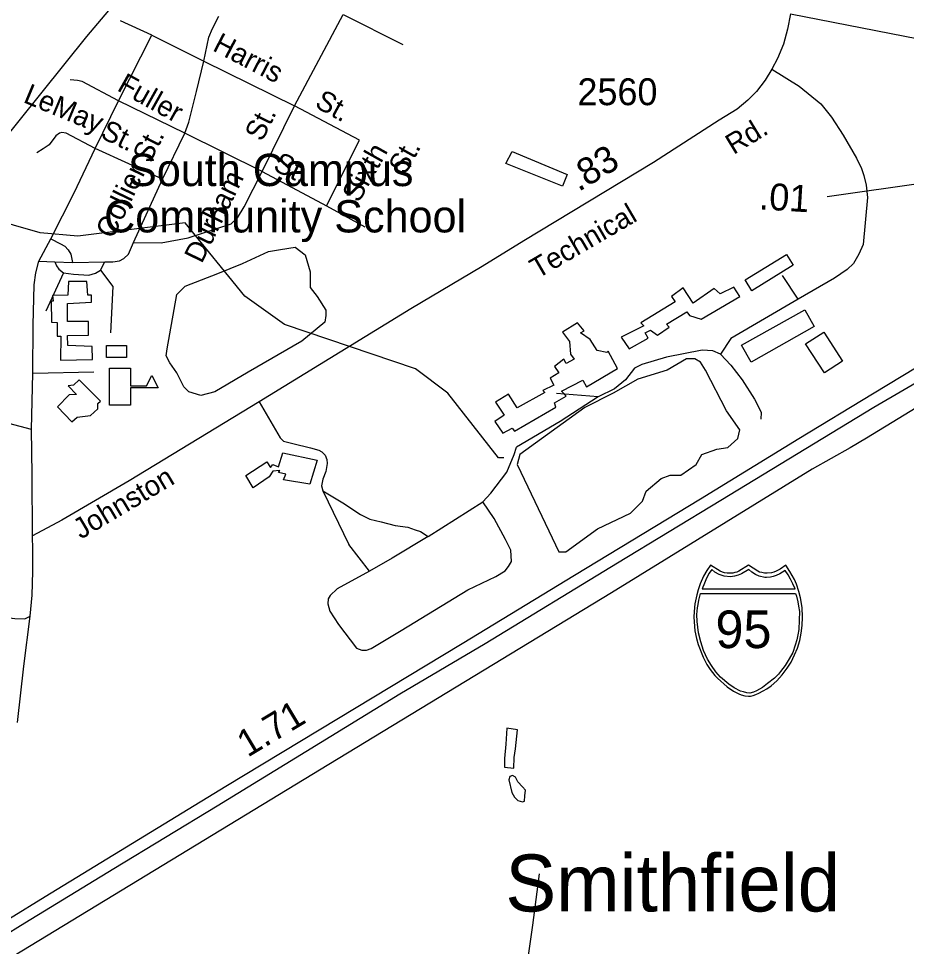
# Model space of a CAD drawing. Extents: x 2082433 to 2279600, y 546599 to 755198.
# Drawn here: x 2196134 to 2200262, y 635357 to 639672 of the extents above; entities that cross this region are included whole.
import ezdxf

# ---------------------------------------------------------------- set-up
doc = ezdxf.new("R2010")
doc.units = 0
for name, color, linetype in [('Exist Boundary Political City Limit New', 7, 'Continuous'), ('Exist Civil Demographics City Label', 7, 'Continuous'), ('Exist Cultural Educational Facility College or University CELL', 7, 'Continuous'), ('Exist Cultural Educational Facility College or University Label', 7, 'Continuous'), ('Exist Cultural Educational Facility High Footprint', 7, 'Continuous'), ('Exist Hydrographic Misc Water Feature', 7, 'Continuous'), ('Exist Hydrographic Pond Over 1500 Sq Ft', 7, 'Continuous'), ('Exist Railroad Mainline', 7, 'Continuous'), ('Exist Road Non-System Type 51', 7, 'Continuous'), ('Exist Road Non-System Type 51 Label', 7, 'Continuous'), ('Exist Road Primary Interstate Divided Center Attributed', 7, 'Continuous'), ('Exist Road Primary Interstate Mileage Hundredths English Label', 7, 'Continuous'), ('Exist Road Primary Interstate Shield CELL', 7, 'Continuous'), ('Exist Road Primary Interstate Shield Number Label', 7, 'Continuous'), ('Exist Road Primary US Attributed', 7, 'Continuous'), ('Exist Road Primary US Mileage Hundredths English Label', 7, 'Continuous'), ('Exist Road Secondary Mileage Hundredths English Label', 7, 'Continuous'), ('Exist Road Secondary Type 51 Attributed', 7, 'Continuous'), ('Exist Road Secondary Type 51 Label', 7, 'Continuous'), ('Exist Road Secondary Type 51 Number Label', 7, 'Continuous'), ('Map Preparation Boundary City Limit Buffer Line', 7, 'Continuous')]:
    doc.layers.add(name, color=color, linetype=linetype)

msp = doc.modelspace()

# ---------------------------------------------------------------- linework, layer by layer
at = {"layer": 'Exist Boundary Political City Limit New'}
msp.add_lwpolyline([(2200399.2, 637917.5), (2200077.2, 637720.2), (2200000, 637676.4), (2199823.8, 637576.7), (2198891, 637000.9), (2197577.2, 636202.2), (2195725.5, 635076.6)], dxfattribs=at)
at = {"layer": 'Exist Cultural Educational Facility College or University CELL'}
msp.add_lwpolyline([(2196556.9, 638045.9), (2196654.8, 638045.9), (2196654.8, 637964.9), (2196729.9, 637964.9), (2196754.1, 638011.9), (2196783.3, 637955.3), (2196654.8, 637955.3), (2196654.8, 637874.3), (2196556.9, 637874.3)], close=True, dxfattribs=at)
at = {"layer": 'Exist Cultural Educational Facility High Footprint'}
for points in [[(2199512.8, 638457.1), (2199704.9, 638575.2), (2199735.9, 638524.8), (2199543.8, 638406.7)], [(2196451.4, 638449.6), (2196367.2, 638449.6), (2196364, 638386.5), (2196292.8, 638384.8), (2196296, 638357.3), (2196286.3, 638357.3), (2196287.9, 638260.1), (2196313.8, 638258.5), (2196313.8, 638195.3), (2196331.6, 638195.3), (2196330, 638083.5), (2196478.9, 638086.8), (2196477.3, 638146.7), (2196364, 638151.6), (2196362.4, 638198.5), (2196459.5, 638200.2), (2196459.5, 638263.3), (2196362.4, 638263.3), (2196362.4, 638347.6), (2196474.1, 638354.1), (2196474.1, 638386.5), (2196456.3, 638386.5)], [(2198936.6, 638189.9), (2198973.7, 638135.7), (2199061.6, 638186.5), (2199048.1, 638210.2), (2199071.8, 638223.7), (2199105.6, 638200), (2199159.6, 638237.2), (2199146.1, 638250.8), (2199240.7, 638308.3), (2199254.3, 638291.4), (2199308.3, 638274.4), (2199487.5, 638379.3), (2199460.4, 638423.3), (2199396.2, 638392.8), (2199369.2, 638416.5), (2199271.2, 638348.9), (2199223.8, 638419.9), (2199169.8, 638379.3), (2199186.7, 638355.6), (2199027.8, 638257.5), (2199041.3, 638244)], [(2199495.9, 638152.7), (2199790, 638318.4), (2199833.9, 638240.6), (2199539.8, 638074.8)], [(2198412.7, 637926), (2198351.9, 637888.8), (2198392.4, 637827.9), (2198348.5, 637797.5), (2198385.7, 637743.4), (2198429.6, 637767), (2198439.8, 637753.5), (2198632.4, 637865.1), (2198625.6, 637885.4), (2198679.7, 637915.9), (2198659.4, 637939.5), (2198757.4, 637990.3), (2198774.3, 637959.8), (2198919.7, 638044.4), (2198875.7, 638125.6), (2198869, 638118.8), (2198825, 638129), (2198791.2, 638179.7), (2198747.3, 638210.2), (2198764.2, 638220.3), (2198733.8, 638257.5), (2198662.8, 638213.5), (2198696.6, 638169.6), (2198700, 638112.1), (2198716.9, 638088.4), (2198679.7, 638068.1), (2198669.6, 638088.4), (2198625.6, 638054.6), (2198645.9, 638024.1), (2198605.4, 638000.4), (2198622.3, 637966.6), (2198571.6, 637942.9), (2198581.7, 637932.8), (2198453.3, 637861.7)], [(2199877.8, 638213.5), (2199965.3, 638078.6), (2199881.2, 638024.1), (2199793.8, 638159.1)], [(2196543.3, 638151.1), (2196635.6, 638151.1), (2196635.6, 638096), (2196543.3, 638096)], [(2196415.5, 637992.4), (2196389.6, 637966.5), (2196365.3, 637964.8), (2196404.1, 637924.3), (2196370.2, 637922.7), (2196315.1, 637866), (2196381.5, 637796.4), (2196407.4, 637819), (2196468.9, 637825.5), (2196502.9, 637857.9), (2196502.9, 637882.2), (2196515.8, 637893.6)], [(2197363.3, 637652), (2197522.2, 637618.2), (2197488.4, 637506.6), (2197366.7, 637526.9), (2197376.8, 637553.9), (2197343, 637560.7), (2197349.8, 637570.8), (2197316, 637567.4), (2197299.1, 637540.4), (2197224.7, 637489.6), (2197190.9, 637547.2), (2197289, 637611.4), (2197305.9, 637584.4), (2197316, 637597.9), (2197343, 637587.7)]]:
    msp.add_lwpolyline(points, close=True, dxfattribs=at)
at = {"layer": 'Exist Hydrographic Misc Water Feature'}
for p, q in [((2198387.7, 637628.7), (2198366.2, 637628.5)), ((2198390.8, 637628.7), (2198387.7, 637628.7))]:
    msp.add_line(p, q, dxfattribs=at)
for points in [[(2198366.2, 637628.5), (2198130.8, 637929.4), (2197979.7, 638044), (2197370.7, 638249.9), (2197186.7, 638381.6), (2196908.7, 638721.8), (2196409.8, 638659.8), (2196234.7, 638676.4), (2195984.7, 638747.2), (2195833.8, 638897.8), (2195806.7, 639164), (2195838.7, 639314.3), (2195804.7, 639439.6), (2195636.7, 639620.2), (2195560.7, 639785.7), (2195434.8, 639909.6), (2195267.6, 639968.8), (2194924.8, 640139.7), (2194449.7, 640293.7), (2193721.7, 640672.6), (2193562.6, 640771), (2193078.7, 640944.9), (2192515.4, 641233.1)], [(2198399.7, 638997.7), (2198429.4, 639053.6), (2198684.3, 638947.4), (2198662.6, 638893.5), (2198399.7, 638997.7)], [(2198453.8, 636364.7), (2198403.8, 636372.3), (2198400.3, 636298.1), (2198392.9, 636230.3), (2198392.9, 636190.1), (2198437.4, 636186.3), (2198439, 636234.7), (2198444.8, 636276.4), (2198453.8, 636364.7)], [(2198431.3, 636152.4), (2198419.2, 636146.5), (2198413.4, 636132.3), (2198427.8, 636072.5), (2198440.3, 636050.4), (2198455.9, 636034.7), (2198476.6, 636028.7), (2198486.2, 636032.9), (2198488.1, 636057), (2198492, 636083.1), (2198477.6, 636098.7), (2198455.7, 636122.7), (2198445.2, 636144.6), (2198431.3, 636152.4)]]:
    msp.add_lwpolyline(points, dxfattribs=at)
at = {"layer": 'Exist Hydrographic Pond Over 1500 Sq Ft'}
for points in [[(2197419.7, 638609.3), (2197466.7, 638574.1), (2197490.2, 638494.7), (2197490.2, 638421.3), (2197522.5, 638380.1), (2197563.7, 638315.5), (2197563.7, 638291.9), (2197557.8, 638259.6), (2197452, 638171.4), (2197202.2, 638027.4), (2197046.4, 637936.3), (2196981.8, 637918.7), (2196925.9, 637936.3), (2196902.4, 637959.8), (2196870.1, 638024.5), (2196837.8, 638071.5), (2196820.1, 638103.9), (2196826, 638136.2), (2196870.1, 638388.9), (2196908.3, 638427.1), (2197061.1, 638485.9), (2197175.7, 638532.9), (2197296.2, 638588.8), (2197352.1, 638597.6)], [(2198767.2, 637862.9), (2198464.4, 637645.4), (2198452.7, 637598.4), (2198599.6, 637289.8), (2198646.7, 637192.8), (2198679, 637192.8), (2198825.9, 637298.6), (2198978.8, 637372.1), (2199034.6, 637427.9), (2199052.2, 637474.9), (2199122.8, 637533.7), (2199163.9, 637548.4), (2199213.9, 637548.4), (2199284.4, 637598.4), (2199310.9, 637645.4), (2199381.4, 637668.9), (2199431.3, 637677.7), (2199478.4, 637718.9), (2199487.2, 637760), (2199425.5, 637848.2), (2199328.5, 638036.3), (2199305, 638074.5), (2199278.5, 638089.2), (2199240.3, 638089.2), (2199149.2, 638036.3), (2199014, 637995.1), (2198899.4, 637930.5)]]:
    msp.add_lwpolyline(points, close=True, dxfattribs=at)
at = {"layer": 'Exist Railroad Mainline'}
msp.add_lwpolyline([(2193712.3, 636147.6), (2194387.6, 636992.9), (2195069.9, 637838.8), (2195218.1, 638031.7), (2195371.2, 638218.4), (2195555.1, 638458.2), (2195821.5, 638804.2), (2196451.4, 639589.3), (2196554.1, 639710.3), (2196700.9, 639854.3), (2196946.8, 640088.3), (2197058.2, 640188), (2197212.6, 640321.8)], dxfattribs=at)
at = {"layer": 'Exist Road Non-System Type 51'}
for p, q in [((2196753.7, 639594.5), (2196608.3, 639661.6)), ((2197417.2, 639266.7), (2197643.7, 639691.7)), ((2197643.7, 639691.7), (2197920.5, 639551.9)), ((2196599.2, 639290.4), (2196753.7, 639594.5)), ((2196753.7, 639594.5), (2196995.6, 639474.3)), ((2196995.6, 639474.3), (2197417.2, 639266.7)), ((2196490.9, 639068.8), (2196599.2, 639290.4)), ((2196907.5, 639140.1), (2196599.2, 639290.4)), ((2197267.6, 638960.4), (2197417.2, 639266.7)), ((2197719.2, 639107.3), (2197417.2, 639266.7)), ((2196803.3, 638925.5), (2196907.5, 639140.1)), ((2197267.6, 638960.4), (2196907.5, 639140.1)), ((2197566.8, 638801.1), (2197719.2, 639107.3)), ((2196803.3, 638925.5), (2196490.9, 639068.8)), ((2196669.1, 638630.5), (2196803.3, 638925.5)), ((2197267.6, 638960.4), (2197566.8, 638801.1)), ((2197566.8, 638801.1), (2197745, 638703.9)), ((2196229.4, 638544.5), (2196284.6, 638648.6)), ((2196229.4, 638544.5), (2196302.6, 638541.5)), ((2196302.6, 638541.5), (2196385.3, 638538.2)), ((2196515.2, 638502.2), (2196535.2, 638540.4)), ((2196344, 638490.2), (2196261, 638310.8)), ((2199759.2, 638367.5), (2199686.5, 638478)), ((2199759.2, 638367.5), (2199445.3, 638183.7)), ((2199445.3, 638183.7), (2199398.5, 638111.7)), ((2196195.2, 637760.7), (2196200.7, 638023.7)), ((2196200.7, 638023.7), (2196484.6, 638029.2)), ((2198829.4, 637913.1), (2198635.7, 637929.2)), ((2196195.2, 637760.7), (2195985.5, 637816.7)), ((2197548.6, 637475.5), (2197670.3, 637226.6)), ((2198039.4, 637263), (2198293.2, 637424.5)), ((2197766.1, 637101.5), (2197670.3, 637226.6))]:
    msp.add_line(p, q, dxfattribs=at)
for points in [[(2196995.6, 639474.3), (2197018.7, 639585.4), (2197035.4, 639626), (2197066.2, 639683.3)], [(2196907.5, 639140.1), (2196925.7, 639190.4), (2196962, 639333.1), (2196995.6, 639474.3)], [(2199636.2, 639436.5), (2199764.1, 639358.2), (2199864.8, 639275.7), (2199913.7, 639214.2), (2199968.2, 639130.3), (2200030.4, 639023.3), (2200054.2, 638974.4), (2200064, 638942.2), (2200075.2, 638897.5), (2200080.8, 638840.1), (2200061.9, 638621.3), (2200041.6, 638575.9), (2200016.5, 638532.5), (2199987.1, 638506), (2199928.4, 638465.4), (2199759.2, 638367.5)], [(2196599.2, 639290.4), (2196430.7, 639379.2), (2196408.4, 639384.8), (2196374.8, 639387.6)], [(2196490.9, 639068.8), (2196355.2, 639138.7), (2196335.7, 639142.9), (2196324.5, 639138.7), (2196307.7, 639127.5), (2196276.9, 639085.6), (2196249, 639066), (2196219.6, 639047.8)], [(2196284.6, 638648.6), (2196392.3, 638862.6), (2196490.9, 639068.8)], [(2196669.1, 638630.5), (2196797.1, 638629.8), (2196922.9, 638652.1), (2197122.8, 638717.9), (2197152.9, 638745.1), (2197183.7, 638796.9), (2197267.6, 638960.4)], [(2196284.6, 638648.6), (2196329.4, 638624.9), (2196348.9, 638613.7), (2196365.7, 638596.9), (2196376.9, 638577.3), (2196385.3, 638538.2)], [(2196535.2, 638540.4), (2196572.6, 638541), (2196603.4, 638545.2), (2196624.4, 638556.4), (2196645.4, 638575.9), (2196669.1, 638630.5)], [(2196200.7, 638023.7), (2196202.1, 638246), (2196207, 638434), (2196215.4, 638490), (2196229.4, 638544.5)], [(2196302.6, 638541.5), (2196310.5, 638522.3), (2196321.2, 638506.3), (2196344, 638490.2)], [(2196385.3, 638538.2), (2196535.2, 638540.4)], [(2196344, 638490.2), (2196389.4, 638483.5), (2196461.7, 638479.5), (2196492.5, 638487.5), (2196515.2, 638502.2)], [(2196515.2, 638502.2), (2196572.7, 638425.9), (2196562, 638210.4)], [(2199398.5, 638111.7), (2199362.8, 638126.4), (2199312.5, 638130.6), (2199147.5, 638097), (2199032.8, 638063.4), (2198998.6, 638046), (2198956.6, 637991.4), (2198904.9, 637949.5), (2198829.4, 637913.1)], [(2199398.5, 638111.7), (2199446, 638059.9), (2199499.1, 637992.8), (2199556.5, 637901.9), (2199574.6, 637867), (2199586.5, 637839.7), (2199585.1, 637809)], [(2197252.9, 637890.1), (2197350.8, 637722.3), (2197366.2, 637706.9), (2197409.5, 637695.7), (2197492, 637676.1), (2197531.2, 637665), (2197545.1, 637656.6), (2197560.5, 637641.2), (2197567.5, 637621.6), (2197568.9, 637603.4), (2197563.3, 637565.7), (2197549.3, 637530.7), (2197542.3, 637498.6), (2197548.6, 637475.5)], [(2198829.4, 637913.1), (2198652.5, 637797.8), (2198449.1, 637678.2)], [(2196198.7, 637266.5), (2196197.3, 637551.7), (2196195.2, 637760.7)], [(2198293.2, 637424.5), (2198330.2, 637464.3), (2198404.3, 637562.2), (2198439.3, 637644.7), (2198449.1, 637678.2)], [(2197548.6, 637475.5), (2197642.3, 637419.6), (2197724.8, 637365), (2197766.8, 637344.1), (2197819.9, 637331.5), (2197885.6, 637314.7), (2197944.3, 637306.3), (2197977.9, 637293.7), (2198003.1, 637286.7), (2198039.4, 637263)], [(2197766.1, 637101.5), (2197615.1, 637020.4), (2197582.9, 636988.2), (2197574.5, 636974.2), (2197571.7, 636950.5), (2197582.2, 636916.2), (2197621.3, 636854.7), (2197705.2, 636744.2), (2197730.4, 636734.4), (2197752.8, 636734.4), (2197773.8, 636742.8), (2197913.6, 636826.7), (2198223.3, 637014.8), (2198354, 637077), (2198397.3, 637103.6), (2198412.7, 637123.1), (2198426.7, 637146.9), (2198425.3, 637173.5), (2198422.5, 637200.1), (2198398.7, 637249), (2198344.9, 637347.6), (2198293.2, 637424.5)], [(2196188.2, 636892.4), (2196197.3, 636991), (2196201.5, 637100.1), (2196201.5, 637202.1), (2196198.7, 637266.5)], [(2198039.4, 637263), (2197870.9, 637163), (2197766.1, 637101.5)], [(2195891.8, 636912), (2196116.9, 636881.3), (2196163, 636879.9), (2196188.2, 636892.4)], [(2196130.2, 636398.2), (2196159.5, 636661), (2196188.2, 636892.4)], [(2197644.4, 634261.7), (2197791.9, 634166), (2197811.5, 634154.8), (2197828.3, 634153.4), (2197845.1, 634160.4), (2197863.2, 634177.1), (2197966.7, 634336.5), (2198053.4, 634434.4), (2198171.5, 634563.7), (2198317.2, 634701.6), (2198384.8, 634795.2), (2198431.6, 634894), (2198468, 635055.2), (2198525.2, 635455.6), (2198556.4, 635694.9)]]:
    msp.add_lwpolyline(points, dxfattribs=at)
at = {"layer": 'Exist Road Primary Interstate Divided Center Attributed'}
for points in [[(2195667, 635163.3), (2195941.2, 635329.3), (2196163.2, 635467.1), (2196578.1, 635719.3), (2197057.7, 636011.3), (2197470.5, 636262.8), (2197906.7, 636531.2), (2198303.7, 636766.3), (2198918.5, 637140.3), (2199399.2, 637432.7), (2200110.7, 637865.4), (2200637.2, 638172.5), (2200991.6, 638387.6)], [(2200720.4, 638298.1), (2200105.2, 637925.2), (2199761.6, 637717.1), (2199304.3, 637437.7), (2198718.7, 637081.6), (2198196.3, 636764.6), (2197532, 636362.8), (2197098.7, 636100.7), (2196258.7, 635587.5), (2195924.7, 635382.9), (2195230.9, 634961.3), (2194803.5, 634700.8), (2194326, 634408.7)]]:
    msp.add_lwpolyline(points, dxfattribs=at)
at = {"layer": 'Exist Road Primary Interstate Shield CELL'}
for points in [[(2199527.4, 636520.4), (2199536.8, 636521.3), (2199549.6, 636523.8), (2199562, 636527.8), (2199576.1, 636534.1), (2199596.9, 636545.6), (2199613.7, 636555.4), (2199633, 636568.4), (2199659.1, 636592.1), (2199685.2, 636619.5), (2199708.2, 636650.6), (2199726.4, 636679.6), (2199742.5, 636712.7), (2199755.9, 636743.7), (2199766.6, 636779), (2199773.6, 636813.2), (2199777.2, 636848.9), (2199779.6, 636888.5), (2199776.9, 636933), (2199769.2, 636978.6), (2199761.9, 637006.9), (2199750.9, 637040.9), (2199741.9, 637062.6), (2199721, 637101), (2199702.3, 637130.6), (2199675.1, 637111.4), (2199657.3, 637102), (2199646.5, 637097.1), (2199635.3, 637094.9), (2199614.8, 637092.5), (2199601.9, 637093), (2199590, 637095.7), (2199579.8, 637097.9), (2199571.6, 637102), (2199527.4, 637130.6), (2199483.1, 637102), (2199473.8, 637097.7), (2199464.3, 637095.7), (2199455.2, 637093.2), (2199440, 637092.5), (2199428.4, 637092.8), (2199416.6, 637094.9), (2199407.2, 637096.9), (2199396.7, 637102), (2199351.6, 637130.6), (2199333.8, 637104.9), (2199319.4, 637079.5), (2199304, 637043.5), (2199294.5, 637015.7), (2199287.7, 636992.8), (2199279.3, 636950.9), (2199275, 636914.3), (2199274.3, 636888.5), (2199279, 636824), (2199286, 636789.6), (2199293.3, 636761.8), (2199317.1, 636701.8), (2199335.1, 636668.2), (2199350.5, 636644), (2199372.1, 636616.9), (2199383.8, 636603.9), (2199428.6, 636564.7), (2199458.5, 636544.3), (2199482.4, 636531.4), (2199493.6, 636527.1), (2199511.2, 636522.2)], [(2199356.9, 637109.9), (2199345.9, 637092.9), (2199333.3, 637070.1), (2199323.1, 637046.4), (2199312.8, 637020.3), (2199744.3, 637020.1), (2199734.3, 637042.5), (2199723.5, 637065.1), (2199712.3, 637085.6), (2199698.6, 637105.5), (2199674.4, 637090.3), (2199656.7, 637081.9), (2199642.5, 637077), (2199630.6, 637074.4), (2199612, 637072.9), (2199603.7, 637073.4), (2199577.7, 637079.3), (2199560.2, 637086.4), (2199543.5, 637097.6), (2199529.9, 637110.3), (2199495.7, 637089.6), (2199480.6, 637082.9), (2199463.1, 637078.5), (2199444.1, 637076.1), (2199414.6, 637079.3), (2199391.6, 637087.2), (2199371.7, 637097.6)], [(2199746.9, 636998.8), (2199751.5, 636986.6), (2199757.9, 636959.6), (2199761.2, 636938.7), (2199764.6, 636914.7), (2199763.4, 636873.6), (2199761.4, 636831), (2199757.5, 636805.8), (2199752.3, 636782.9), (2199745.1, 636757.4), (2199733.6, 636723.6), (2199717.7, 636694.9), (2199697.8, 636663.1), (2199676.3, 636635.3), (2199667, 636623.7), (2199649.3, 636605), (2199617.1, 636579.1), (2199593.6, 636561.6), (2199565.4, 636544.9), (2199551.1, 636538.6), (2199534.4, 636535.1), (2199520.7, 636536), (2199504.1, 636540.4), (2199490.6, 636544.1), (2199461.2, 636560), (2199437.3, 636576), (2199397.6, 636608.6), (2199376.1, 636633.7), (2199356.1, 636663.1), (2199338.2, 636693.2), (2199319.1, 636732.9), (2199305.7, 636772.8), (2199295.9, 636815.8), (2199289.3, 636868.5), (2199288.6, 636900.5), (2199290.5, 636931.4), (2199293.4, 636947.5), (2199297.4, 636967.6), (2199305.2, 636998.6)]]:
    msp.add_lwpolyline(points, close=True, dxfattribs=at)
at = {"layer": 'Exist Road Primary US Attributed'}
msp.add_lwpolyline([(2199723.8, 639694.8), (2200318.7, 639578.8), (2200886.7, 639470.9), (2201035, 639440.2)], dxfattribs=at)
at = {"layer": 'Exist Road Primary US Mileage Hundredths English Label'}
msp.add_line((2201788.4, 639111), (2199893.5, 638843.5), dxfattribs=at)
at = {"layer": 'Exist Road Secondary Type 51 Attributed'}
msp.add_lwpolyline([(2199723.8, 639694.8), (2199709.5, 639622.9), (2199690.8, 639553.3), (2199662.4, 639487.4), (2199636.2, 639436.5), (2199605.1, 639385.6), (2199565.4, 639333.9), (2199525.7, 639292.7), (2199474.8, 639251.5), (2199392.4, 639199.9), (2199086.7, 639002.3), (2198484, 638638.8), (2198290.4, 638519.3), (2197958.3, 638322.8), (2197252.9, 637890.1), (2196648.2, 637521.6), (2196335, 637339.9), (2196198.7, 637266.5)], dxfattribs=at)
at = {"layer": 'Map Preparation Boundary City Limit Buffer Line'}
msp.add_lwpolyline([(2200399.2, 637917.5), (2200077.2, 637720.2), (2200000, 637676.4), (2199823.8, 637576.7), (2198891, 637000.9), (2197577.2, 636202.2), (2195725.5, 635076.6)], dxfattribs=at)

# ---------------------------------------------------------------- texts
at = {"layer": 'Exist Civil Demographics City Label'}
msp.add_text('Smithfield', height=265, dxfattribs=at).set_placement((2198397.7, 635519.2))
at = {"layer": 'Exist Cultural Educational Facility College or University Label'}
for s, p in [('  South Campus', (2196532, 638893.3)), ('Community School', (2196532, 638677.7))]:
    msp.add_text(s, height=150, dxfattribs=at).set_placement(p)
at = {"layer": 'Exist Road Non-System Type 51 Label'}
for s, rotation, p in [('Harris', 332.5458, (2197031.6, 639525.8)), ('Fuller', 330.736, (2196587.7, 639340.3)), ('LeMay', 337.3786, (2196151.8, 639284.7)), ('St.', 331.2669, (2197506.8, 639263.1)), ('St.', 63.3879, (2197266.4, 639096)), ('St.', 334.2924, (2196510.2, 639119.5)), ('St.', 62.4571, (2196744.2, 638995)), ('Sixth', 60.6744, (2197716, 638811.6)), ('St.', 60.764, (2197931.9, 638941.5)), ('St.', 334.4619, (2197313.1, 638969.2)), ('Collier', 64.3303, (2196574.1, 638643.3)), ('Durham', 63.9675, (2196986, 638529.2))]:
    msp.add_text(s, height=95, rotation=rotation, dxfattribs=at).set_placement(p)
at = {"layer": 'Exist Road Primary Interstate Mileage Hundredths English Label'}
msp.add_text('1.71', height=125, rotation=30.9358, dxfattribs=at).set_placement((2197199.2, 636233.8))
at = {"layer": 'Exist Road Primary Interstate Shield Number Label'}
msp.add_text('95', height=175, dxfattribs=at).set_placement((2199374.5, 636744.2))
at = {"layer": 'Exist Road Primary US Mileage Hundredths English Label'}
msp.add_text('.01', height=125, rotation=356.5245, dxfattribs=at).set_placement((2199575.1, 638785.4))
at = {"layer": 'Exist Road Secondary Mileage Hundredths English Label'}
msp.add_text('.83', height=125, rotation=31.1004, dxfattribs=at).set_placement((2198738.1, 638865))
at = {"layer": 'Exist Road Secondary Type 51 Label'}
for s, rotation, p in [('Rd.', 31.3799, (2199458.6, 639037.3)), ('Technical', 30.2725, (2198547.5, 638460.5)), ('Johnston', 30.7843, (2196424, 637248.4))]:
    msp.add_text(s, height=95, rotation=rotation, dxfattribs=at).set_placement(p)
at = {"layer": 'Exist Road Secondary Type 51 Number Label'}
msp.add_text('2560', height=125, dxfattribs=at).set_placement((2198732.9, 639269.5))

doc.saveas('drawing.dxf')
